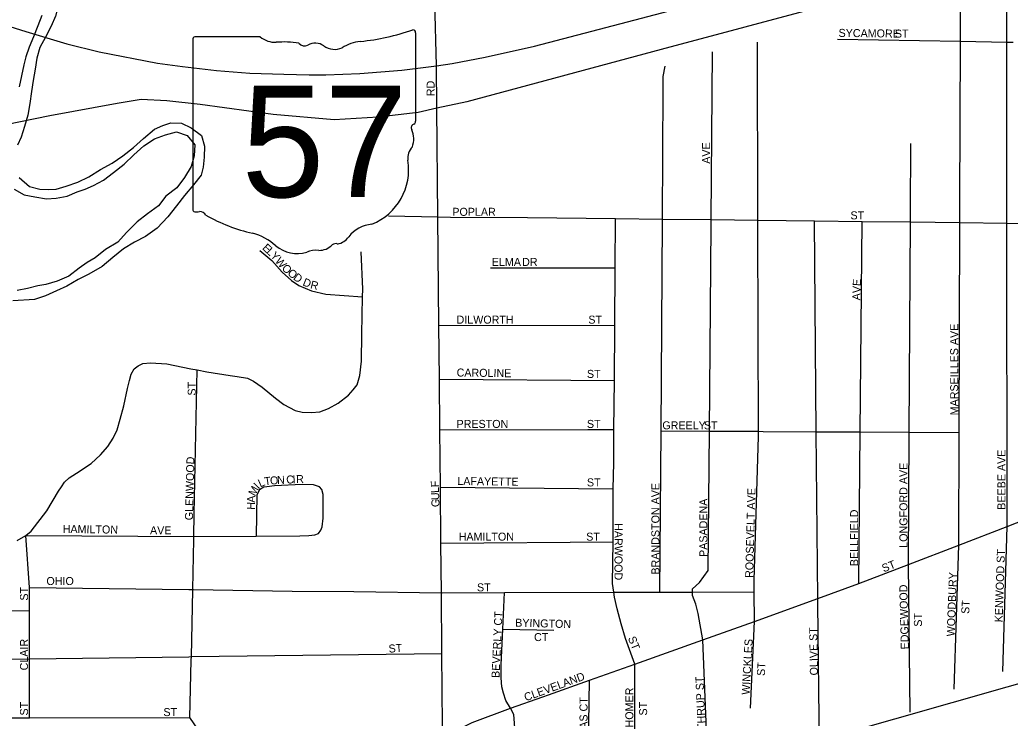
# Model space of a CAD drawing. Extents: x 1857828 to 2277390, y 930619 to 1324581.
# Drawn here: x 2077226 to 2083410, y 1228997 to 1233358 of the extents above; entities that cross this region are included whole.
import ezdxf

# ---------------------------------------------------------------- set-up
doc = ezdxf.new("R2010")
doc.units = 0
for name, color, linetype in [('GM_X_City_Street', 7, 'Continuous'), ('GM_X_City_Street_Text', 7, 'Continuous'), ('GM_X_Interstate_Route', 7, 'Continuous'), ('GM_X_Major_River', 7, 'Continuous'), ('GM_X_Rail_Line', 7, 'Continuous'), ('GM_X_State_Location', 7, 'Continuous'), ('GM_X_State_Route', 7, 'Continuous'), ('GM_X_State_Shield', 7, 'Continuous')]:
    doc.layers.add(name, color=color, linetype=linetype)

msp = doc.modelspace()

# ---------------------------------------------------------------- linework, layer by layer
at = {"layer": 'GM_X_City_Street'}
for points in [[(2079866.6, 1228845.3), (2079865.6, 1228951.7), (2079861.6, 1229400.3), (2079858.1, 1229779.9), (2079855.3, 1230090.4), (2079852.2, 1230439.1), (2079848.9, 1230797.9), (2079846.1, 1231114.6), (2079843, 1231451.3), (2079836.9, 1232127.8), (2079830.7, 1232805.2), (2079827.6, 1233070.1), (2079817.9, 1233469.8), (2079809, 1233839.7), (2079809.9, 1233907.1), (2079810.5, 1233950.2), (2079811.9, 1234064.6), (2079813.7, 1234132.9), (2079813.4, 1234177), (2079817.3, 1234207.1), (2079821.2, 1234235.3), (2079837.1, 1234279.5), (2079870.9, 1234343.9), (2079897.9, 1234389.3)], [(2083391.3, 1230193.9), (2083390, 1232088.7), (2083389.2, 1233218.5), (2083388.9, 1233635.3)], [(2083095.9, 1232215.9), (2083095.9, 1232215.9), (2083099.3, 1233223.6), (2083100.6, 1233587)], [(2081835.1, 1232064.3), (2081835, 1232106.5), (2081831.3, 1233218)], [(2082330.9, 1233237.2), (2083099.3, 1233223.6), (2083389.2, 1233218.5), (2083428.6, 1233217.8)], [(2081542.6, 1232109.8), (2081551.2, 1233157.9)], [(2081238.1, 1232099.4), (2081238.1, 1232099.6), (2081238.2, 1232113.3), (2081243.4, 1232928.9), (2081242.3, 1233003.1), (2081255.5, 1233067.4)], [(2082787.7, 1232157), (2082790.1, 1232586.2)], [(2083088.5, 1230076.9), (2083090.9, 1230780.2), (2083095.4, 1232092.1), (2083095.9, 1232215.9)], [(2082775.4, 1229957), (2082780, 1230782.1), (2082787.3, 1232095.6), (2082787.7, 1232157), (2082787.7, 1232157)], [(2079528.8, 1232134.5), (2079836.9, 1232127.8), (2079916.3, 1232126), (2080396.1, 1232122.9), (2080946.5, 1232116.6), (2081238.2, 1232113.3), (2081542.6, 1232109.8), (2081835, 1232106.5), (2082187.1, 1232102.4), (2082486.2, 1232099), (2082787.3, 1232095.6), (2083095.4, 1232092.1), (2083390, 1232088.7), (2083689.3, 1232085.3), (2083819.2, 1232083.8), (2083959.5, 1232080.5), (2084262.2, 1232073.6), (2084346.7, 1232071.6)], [(2080931.4, 1230122.6), (2080931.1, 1230410.6), (2080931.5, 1230428.3), (2080934.5, 1230591), (2080936.1, 1230799.2), (2080938.6, 1231106.1), (2080941.2, 1231448.9), (2080944.1, 1231809.8), (2080946.5, 1232116.6)], [(2081223.2, 1229783.9), (2081229.7, 1230791.7), (2081238.1, 1232099.4)], [(2081426, 1229791), (2081425.8, 1229804.2), (2081469.4, 1229844.9), (2081524.5, 1229919.9), (2081531.7, 1230789.9), (2081542.3, 1232073.4), (2081542.6, 1232109.8)], [(2082208.7, 1229710.8), (2082208.6, 1229718.8), (2082208.3, 1229739.9), (2082208.3, 1229744.2), (2082198.9, 1230785.7), (2082187.1, 1232102.4)], [(2082465.4, 1229838.4), (2082474.1, 1230784), (2082486.2, 1232099)], [(2081814, 1229599.9), (2081811.5, 1229785.7), (2081810.4, 1229857.8), (2081839.4, 1230756.4), (2081839.3, 1230788), (2081835.1, 1232063.3), (2081835.1, 1232064.3)], [(2077210, 1230106.6), (2077264.7, 1230138), (2077297.5, 1230164), (2077393.9, 1230291.7), (2077468.4, 1230415.1), (2077486.1, 1230441.4), (2077505.7, 1230469.7), (2077533.4, 1230498.2), (2077579.2, 1230526.9), (2077670.6, 1230586.4), (2077730, 1230641.3), (2077775.4, 1230694.1), (2077808.8, 1230744.7), (2077834.1, 1230797.2), (2077853.2, 1230863.6), (2077876.1, 1230948.1), (2077898.6, 1231054.7), (2077911.9, 1231105), (2077921.4, 1231145.2), (2077941, 1231177.6), (2077964.8, 1231196), (2077994.7, 1231212.4), (2078042.8, 1231215.1), (2078143.3, 1231208.6), (2078294.2, 1231178.6), (2078332.5, 1231171.4), (2078392.9, 1231160), (2078539.8, 1231136.1), (2078584, 1231130.7), (2078648.4, 1231119.6), (2078684.8, 1231102), (2078739.6, 1231062.8), (2078822.8, 1230995.8), (2078875.6, 1230956.4), (2078944.5, 1230917.3), (2078988.8, 1230907.9), (2079047, 1230904.8), (2079099.1, 1230909.5), (2079153, 1230930.3), (2079214.8, 1230963.3), (2079278.3, 1231014.3), (2079307.9, 1231046.8), (2079331.5, 1231079.3), (2079348.7, 1231135.6), (2079359.5, 1231226), (2079361, 1231394.4), (2079365.9, 1231628.6), (2079366.9, 1231675.2), (2079357.4, 1231909.6)], [(2078725, 1231916.5), (2078800.2, 1231855.5), (2078863.5, 1231782.2), (2078922.4, 1231730.9), (2078969.1, 1231699.5), (2079047.9, 1231664.6), (2079136.5, 1231643.8), (2079365.9, 1231628.6)], [(2080165.9, 1231808.9), (2080944.1, 1231809.8)], [(2079843, 1231451.3), (2080941.2, 1231448.9)], [(2078314.8, 1230271.7), (2078314.9, 1230272.8), (2078332.5, 1231171.4)], [(2079846.1, 1231114.6), (2080938.6, 1231106.1)], [(2079848.9, 1230797.9), (2080772.3, 1230799), (2080773, 1230799)], [(2080773, 1230799), (2080936.1, 1230799.2)], [(2081229.7, 1230791.7), (2081531.7, 1230789.9), (2081839.3, 1230788), (2081867.8, 1230787.8)], [(2080491, 1229130), (2080526.5, 1229142.7), (2080782.4, 1229233.5), (2081067.2, 1229334.7), (2081490.6, 1229485), (2081814, 1229599.9), (2082208.3, 1229744.2), (2082465.4, 1229838.4), (2082775.4, 1229957), (2083088.5, 1230076.9), (2083391.3, 1230193.9), (2083681.8, 1230308.1), (2083955, 1230415.5), (2084218.5, 1230519.2), (2084441.1, 1230606.7), (2084561.3, 1230654), (2084797.7, 1230746.9)], [(2081867.8, 1230787.8), (2081867.8, 1230787.8), (2082198.9, 1230785.7), (2082474.1, 1230784), (2082780, 1230782.1), (2083090.9, 1230780.2)], [(2078312.1, 1230130.6), (2078701, 1230134), (2078974, 1230135.9), (2079030.2, 1230136.7), (2079068.2, 1230141.3), (2079090.2, 1230149.6), (2079106, 1230169.9), (2079113.7, 1230192.1), (2079120.9, 1230246.3), (2079120.8, 1230392.6), (2079112.3, 1230424.6), (2079098, 1230442.4), (2079059.7, 1230453.9), (2078989.3, 1230456.9), (2078816.8, 1230448.4), (2078768.8, 1230441.7), (2078748.7, 1230439.4), (2078722.9, 1230423), (2078705.3, 1230390.7), (2078701, 1230136)], [(2079852.2, 1230439.1), (2080931.5, 1230428.3)], [(2078311.7, 1230112.9), (2078311.8, 1230114.3), (2078312.1, 1230130.6), (2078314.8, 1230271.7)], [(2083363, 1229289.1), (2083391.3, 1230193.9)], [(2077264.7, 1230138), (2078312.1, 1230130.6)], [(2077286.5, 1229704.8), (2077286.6, 1229813), (2077264.7, 1230138)], [(2078305.5, 1229795.3), (2078305.5, 1229797.1), (2078305.6, 1229800.9), (2078311.7, 1230112.9)], [(2081067.2, 1229334.7), (2081008.9, 1229493.5), (2080981.4, 1229585.3), (2080955.9, 1229679.2), (2080938.8, 1229753.1), (2080934.8, 1229783), (2080927.5, 1229837.1), (2080931.2, 1230097.8), (2080931.4, 1230115.8), (2080931.4, 1230121.3), (2080931.4, 1230122.6)], [(2079855.3, 1230090.4), (2080931.2, 1230097.8)], [(2083060.2, 1229178.3), (2083088.5, 1230076.9)], [(2082786.1, 1229033.9), (2082775.4, 1229957)], [(2077286.6, 1229813), (2078282.4, 1229801.2), (2078305.6, 1229800.9), (2078309.2, 1229800.8), (2078310, 1229800.8)], [(2078310, 1229800.8), (2078926.9, 1229790.5), (2079312.3, 1229788), (2079858.1, 1229779.9), (2079862.5, 1229779.8), (2080251.9, 1229781), (2080934.8, 1229783), (2081111.1, 1229783.6)], [(2078288.1, 1229001.4), (2078296.9, 1229358.4), (2078297.3, 1229380.9), (2078305.5, 1229795.3)], [(2080290.6, 1229058.9), (2080260.3, 1229107.2), (2080246.6, 1229153.3), (2080236.8, 1229191.5), (2080231.1, 1229247.6), (2080231.5, 1229329.9), (2080241.6, 1229552.6), (2080251.9, 1229781)], [(2081111.1, 1229783.6), (2081111.5, 1229783.6), (2081223.2, 1229783.9), (2081426.1, 1229784.5), (2081811.5, 1229785.7)], [(2081490.6, 1229485), (2081462.2, 1229650.4), (2081447.3, 1229708.3), (2081426.4, 1229762.1), (2081426.1, 1229784.5), (2081426.1, 1229788.4), (2081426, 1229791)], [(2076545.8, 1229680.1), (2077286.5, 1229666.5)], [(2077286.2, 1228999.6), (2077286.3, 1229368.3), (2077286.5, 1229666.5), (2077286.5, 1229704.6), (2077286.5, 1229704.8)], [(2082219.9, 1228807.4), (2082219.8, 1228819.2), (2082208.7, 1229710.8)], [(2080241.6, 1229552.6), (2080560.9, 1229546.9)], [(2081788.9, 1229059.9), (2081814, 1229599.9)], [(2081519.1, 1228766.4), (2081490.6, 1229485)], [(2076543.8, 1229359.1), (2077286.3, 1229368.3), (2078281.1, 1229380.7), (2078281.7, 1229380.7)], [(2078281.7, 1229380.7), (2078297.3, 1229380.9), (2079861.6, 1229400.3)], [(2081066.8, 1228754.5), (2081067.2, 1229334.7)], [(2080774.3, 1228693.7), (2080782.4, 1229233.5)], [(2079866.6, 1228845.3), (2079931.7, 1228911.5), (2080049.6, 1228970.5), (2080290.6, 1229058.9), (2080491, 1229130)], [(2080329.2, 1228523.3), (2080343.6, 1228591.4), (2080334.3, 1228715.8), (2080309.9, 1229018.7), (2080290.6, 1229058.9)], [(2076541.5, 1228998.2), (2077286.2, 1228999.6), (2078288.1, 1229001.4)], [(2079153.9, 1227993.6), (2079081.6, 1227977.7), (2079039.6, 1227981.9), (2078993.6, 1227998.2), (2078951.8, 1228036.5), (2078744.8, 1228337.4), (2078594.7, 1228555.8), (2078511.1, 1228677.2), (2078461.2, 1228749.8), (2078288.1, 1229001.4)]]:
    msp.add_lwpolyline(points, dxfattribs=at)
at = {"layer": 'GM_X_Interstate_Route'}
msp.add_lwpolyline([(2077164.6, 1233316.2), (2077263.6, 1233283.8), (2077519.2, 1233208.4), (2077722.6, 1233158.2), (2078085.4, 1233086.9), (2078242, 1233065.7), (2078453.6, 1233041.1), (2078662.3, 1233023.8), (2078873.8, 1233017.5), (2079033, 1233014.6), (2079137.4, 1233015), (2079348.8, 1233023.3), (2079612.2, 1233042.7), (2079827.6, 1233070.1), (2079925.1, 1233084.2), (2080130.8, 1233125.2), (2080440.8, 1233192.2), (2081020.6, 1233345.9), (2081663.9, 1233515), (2082020.4, 1233611.4), (2082481.2, 1233730.1), (2082939.2, 1233852.6), (2083347.8, 1233956.6), (2083553.5, 1233997.6)], dxfattribs=at)
at = {"layer": 'GM_X_Major_River'}
for points in [[(2077555.9, 1233651.1), (2077516, 1233582.6), (2077490.2, 1233512.2), (2077466.3, 1233445.8), (2077448.5, 1233381.4), (2077422.6, 1233319), (2077386.8, 1233248.6), (2077350.8, 1233184.1), (2077333, 1233117.8), (2077321.2, 1233049.4), (2077309.5, 1232979), (2077299.7, 1232910.7), (2077287.9, 1232834.3), (2077276.2, 1232761.9), (2077256.3, 1232691.5), (2077234.5, 1232625.1), (2077212.6, 1232574.8)], [(2077364.1, 1233385.1), (2077338.3, 1233320.8), (2077312.4, 1233252.3), (2077284.5, 1233187.9), (2077262.7, 1233127.6), (2077250.8, 1233077.3), (2077237, 1233008.9), (2077221.2, 1232938.5)], [(2077221.4, 1232373.8), (2077285.9, 1232317.8), (2077350.3, 1232299.9), (2077402.5, 1232298.1), (2077452.7, 1232300.2), (2077514.9, 1232318.5), (2077589.2, 1232342.9), (2077657.3, 1232377.3), (2077729.5, 1232423.7), (2077803.6, 1232462.2), (2077869.7, 1232508.6), (2077935.8, 1232561.1), (2077997.9, 1232617.5), (2078068, 1232674), (2078118.1, 1232698.3), (2078168.2, 1232714.6), (2078236.5, 1232712.8), (2078296.9, 1232682.8), (2078361.4, 1232634.8), (2078379.7, 1232568.6), (2078378, 1232500.2), (2078370.2, 1232437.9), (2078358.3, 1232387.6), (2078310.4, 1232327.2), (2078254.4, 1232260.7), (2078204.4, 1232196.2), (2078150.4, 1232127.7), (2078084.4, 1232057.1), (2078010.3, 1232004.6), (2077942.1, 1231970.2), (2077874, 1231927.8), (2077807.9, 1231873.4), (2077739.9, 1231816.9), (2077657.7, 1231770.4), (2077589.5, 1231736), (2077519.4, 1231693.6), (2077455.2, 1231665.2), (2077387, 1231634.8), (2077318.8, 1231610.5), (2077182.3, 1231602)], [(2077191.6, 1232299.4), (2077254, 1232265.4), (2077320.3, 1232251.6), (2077392.7, 1232239.8), (2077452.9, 1232244), (2077521.2, 1232256.2), (2077583.4, 1232282.6), (2077633.5, 1232300.8), (2077685.7, 1232323.1), (2077747.8, 1232355.5), (2077811.9, 1232403.9), (2077878, 1232456.4), (2077938, 1232514.8), (2078000.1, 1232571.3), (2078066.2, 1232613.7), (2078136.4, 1232640.1), (2078204.6, 1232658.4), (2078271, 1232634.5), (2078319.4, 1232576.4), (2078315.7, 1232508.1), (2078295.9, 1232441.7)], [(2078295.9, 1232441.7), (2078253.9, 1232373.2), (2078206, 1232308.7), (2078137.9, 1232256.3), (2078091.9, 1232195.8), (2078023.8, 1232145.4), (2077959.7, 1232096.9), (2077891.7, 1232030.4), (2077837.7, 1231969.9), (2077761.5, 1231923.4), (2077697.5, 1231871), (2077647.4, 1231842.7), (2077597.3, 1231806.3), (2077531.2, 1231755.9), (2077459, 1231725.5), (2077388.8, 1231705.2), (2077338.6, 1231697), (2077274.3, 1231680.7), (2077210.1, 1231666.4)]]:
    msp.add_lwpolyline(points, dxfattribs=at)
at = {"layer": 'GM_X_Rail_Line'}
msp.add_lwpolyline([(2079138.9, 1227983.5), (2082332, 1228890.3), (2084107.6, 1229395.8), (2084957.7, 1229623.6), (2085547.3, 1229788.8), (2085739.4, 1229842.4), (2085872.8, 1229875.2), (2086003, 1229906.4), (2086097.6, 1229925.5), (2086192.3, 1229943.8)], dxfattribs=at)
at = {"layer": 'GM_X_State_Route'}
msp.add_lwpolyline([(2084489, 1233755.1), (2084373.7, 1233773.9), (2084284.6, 1233777.7), (2084152.6, 1233786.3), (2083636.3, 1233751.8), (2083449.5, 1233736.9), (2083363.2, 1233726.4), (2083186.5, 1233683.4), (2082275.3, 1233450.3), (2081229.7, 1233172.4), (2080017.5, 1232845.5), (2079830.7, 1232805.2), (2079714.3, 1232779.9), (2079463.3, 1232750.6), (2079188.1, 1232733.2), (2078808.1, 1232767.5), (2078351.7, 1232829.7), (2078144.6, 1232852.8), (2077983.8, 1232860.1), (2077833.2, 1232835.3), (2077413.6, 1232759), (2076690.1, 1232610.8)], dxfattribs=at)
at = {"layer": 'GM_X_State_Shield'}
for p, q in [((2079697.9, 1232724.4), (2079697.9, 1233277.1)), ((2078305.7, 1233232.7), (2078305.7, 1232176.1)), ((2078727.1, 1233250.9), (2078319.4, 1233250.9)), ((2079697.7, 1232724.5), (2079697.9, 1232724.4))]:
    msp.add_line(p, q, dxfattribs=at)
for centre, radius, start, end in [((2079202, 1234691.5), 1476.4, 275.84447, 288.90645), ((2079682.4, 1233279.4), 15.5, 351.86209, 97.738), ((2078321.7, 1233235), 16.1, 98.1301, 188.1301), ((2078824.2, 1233373.6), 156.4, 231.61951, 271.11188), ((2078876.1, 1232657.7), 561.6, 80.48669, 94.98827), ((2079003.6, 1233240.5), 45.1, 219.79206, 297.10237), ((2079069.8, 1233118.3), 93.8, 54.46668, 119.14113), ((2079390.3, 1232928.2), 297, 97.34618, 120.76885), ((2079190.9, 1233285.8), 112.9, 233.85621, 294.82819), ((2079694.3, 1232683.8), 24, 107.94398, 210.33697), ((2079681.3, 1232722.2), 16.6, 289.60381, 7.73413), ((2079541.7, 1232613.9), 144, 340.03296, 23.64957), ((2079753.4, 1232493), 104.8, 136.8065, 186.92959), ((2079284.7, 1232422.7), 369.3, 292.30889, 8.98584), ((2078321.8, 1232173.8), 16.3, 171.95839, 258.30661), ((2078324.3, 1232281.9), 124.2, 267.33899, 280.60386), ((2078349.7, 1232115.1), 44.8, 29.74838, 93.27175), ((2078915, 1233064.5), 1066.1, 240.41292, 257.1985), ((2079440.4, 1231879.4), 202.2, 94.40312, 142.57675), ((2078597.1, 1231701.4), 333.6, 47.18416, 75.83597), ((2079184.1, 1232073.7), 119.3, 282.87319, 323.27711), ((2078957.9, 1232109.9), 211.7, 230.70037, 286.29184), ((2079080.2, 1231744.6), 173.9, 85.69512, 111.20995), ((2079095.6, 1232030.8), 112.8, 268.77702, 315.54927), ((2079197.7, 1231928.4), 31.8, 65.75173, 132.64842)]:
    msp.add_arc(centre, radius, start, end, dxfattribs=at)

# ---------------------------------------------------------------- texts
at = {"layer": 'GM_X_City_Street_Text'}
for s, rotation, p in [('SYCAMORE', 359.25635, (2082338, 1233251.3)), ('ST', 0.00001, (2082689.9, 1233246.9)), ('RD', 90, (2079816.1, 1232881.1)), ('AVE', 90, (2081536.5, 1232458.7)), ('POPLAR', 0.00001, (2079926.7, 1232133.7)), ('ST', 0.00001, (2082412.7, 1232111.7)), ('E', 316.71933, (2078736.3, 1231928.8)), ('L', 316.71411, (2078761.9, 1231904.7)), ('Y', 313.99546, (2078787.1, 1231881)), ('W', 309.95198, (2078817, 1231850)), ('ELMA', 0.00001, (2080173.1, 1231820.7)), ('DR', 0.00001, (2080362.3, 1231820.7)), ('O', 316.27378, (2078857.9, 1231801.8)), ('O', 321.86182, (2078893.7, 1231767.9)), ('D', 322.89313, (2078929.1, 1231740.2)), ('D', 337.69024, (2078988.3, 1231701)), ('R', 346.16554, (2079036.7, 1231681.8)), ('AVE', 88.02609, (2082473.7, 1231605.4)), ('DILWORTH', 0.00001, (2079953.1, 1231460.5)), ('ST', 0.00001, (2080775.9, 1231460.5)), ('MARSEILLES AVE', 90, (2083085.3, 1230887.9)), ('CAROLINE', 359.18199, (2079953.2, 1231130.5)), ('ST', 0.00001, (2080767.1, 1231121.7)), ('ST', 90, (2078324.5, 1231011.1)), ('PRESTON', 0.00001, (2079953.1, 1230809.3)), ('ST', 0.00001, (2080767.1, 1230809.3)), ('GREELY', 0.00001, (2081237.9, 1230800.5)), ('ST', 0.00001, (2081497.5, 1230800.5)), ('BEEBE AVE', 90, (2083380.1, 1230298.3)), ('GLENWOOD', 88.58889, (2078306.9, 1230232)), ('LONGFORD AVE', 90, (2082768.5, 1230060.7)), ('L', 23.85152, (2078727.4, 1230437.1)), ('T', 7.39608, (2078756, 1230450.3)), ('O', 4.28806, (2078790.1, 1230454.8)), ('N', 3.01738, (2078833.7, 1230458)), ('C', 2.91577, (2078890.8, 1230461)), ('I', 2.88642, (2078930.4, 1230463)), ('R', 2.38089, (2078952.2, 1230464.1)), ('LAFAYETTE', 359.28422, (2079957.6, 1230452.9)), ('ST', 0.00001, (2080767.1, 1230444.1)), ('M', 62.49001, (2078694.4, 1230380.2)), ('I', 46.97919, (2078716.7, 1230424.1)), ('F', 90.43696, (2079842.7, 1230438.3)), ('L', 91.8855, (2079843.9, 1230403.5)), ('BRANDSTON AVE', 90, (2081219.7, 1229893.5)), ('ROOSEVELT AVE', 88.47811, (2081804.9, 1229871.8)), ('A', 88.83314, (2078695, 1230342)), ('U', 91.95385, (2079845.4, 1230359.5)), ('G', 91.94556, (2079846.9, 1230315.6)), ('PASADENA', 90, (2081518.9, 1230003.5)), ('H', 88.81925, (2078694.1, 1230298)), ('BELLFIELD', 90, (2082460.5, 1229946.3)), ('HAMILTON', 359.22622, (2077493.6, 1230153.7)), ('AVE', 0.00001, (2078039.1, 1230144.9)), ('HARWOOD', 270, (2080939.3, 1230214.7)), ('HAMILTON', 0.00001, (2079966.3, 1230105.3)), ('ST', 0.00001, (2080762.7, 1230105.3)), ('KENWOOD ST', 88.11051, (2083362.5, 1229594.6)), ('ST', 21.81648, (2082620.4, 1229906.7)), ('OHIO', 0.00001, (2077392.3, 1229828.1)), ('WOODBURY', 87.90591, (2083063.3, 1229506.7)), ('ST', 90, (2077277.3, 1229730.7)), ('ST', 0.00001, (2080080.7, 1229788.5)), ('EDGEWOOD', 91.43142, (2082777.3, 1229426.9)), ('ST', 86.42535, (2083153.5, 1229646.7)), ('BEVERLY CT', 87.3364, (2080220.9, 1229247.1)), ('BYINGTON', 358.43147, (2080318.6, 1229568.5)), ('ST', 90, (2082858.9, 1229567.9)), ('OLIVE ST', 90.93873, (2082209.7, 1229264.2)), ('CT', 0.00001, (2080437.1, 1229478.1)), ('ST', 291.80393, (2081022.2, 1229496.6)), ('CLAIR', 90, (2077277.3, 1229295.1)), ('ST', 3.57463, (2079530.1, 1229405.7)), ('WINCKLES', 86.82184, (2081782.9, 1229141.6)), ('ST', 86.42535, (2081877.5, 1229259.5)), ('CLEVELAND', 20.1577, (2080385.7, 1229101.6)), ('NORTHRUP ST', 92.41198, (2081514.5, 1228775.5)), ('HOMER', 90, (2081056.9, 1228938.7)), ('ARTEMAS CT', 90, (2080770.9, 1228696.7)), ('ST', 90, (2077277.3, 1229013.5)), ('ST', 0.00001, (2078122.7, 1229009.7)), ('ST', 90, (2081142.9, 1229013.5))]:
    msp.add_text(s, height=50, rotation=rotation, dxfattribs=at).set_placement(p)
at = {"layer": 'GM_X_State_Location'}
for s in ['s', 'r']:
    msp.add_text(s, height=1, dxfattribs=at).set_placement((2078986.1, 1232634.2))
msp.add_text('57', height=1, rotation=0.00001, dxfattribs=at).set_placement((2078734.3, 1232561.4))
at = {"layer": 'GM_X_State_Shield'}
msp.add_text('57', height=696.1, dxfattribs=at).set_placement((2078610.5, 1232250.6))

doc.saveas('drawing.dxf')
